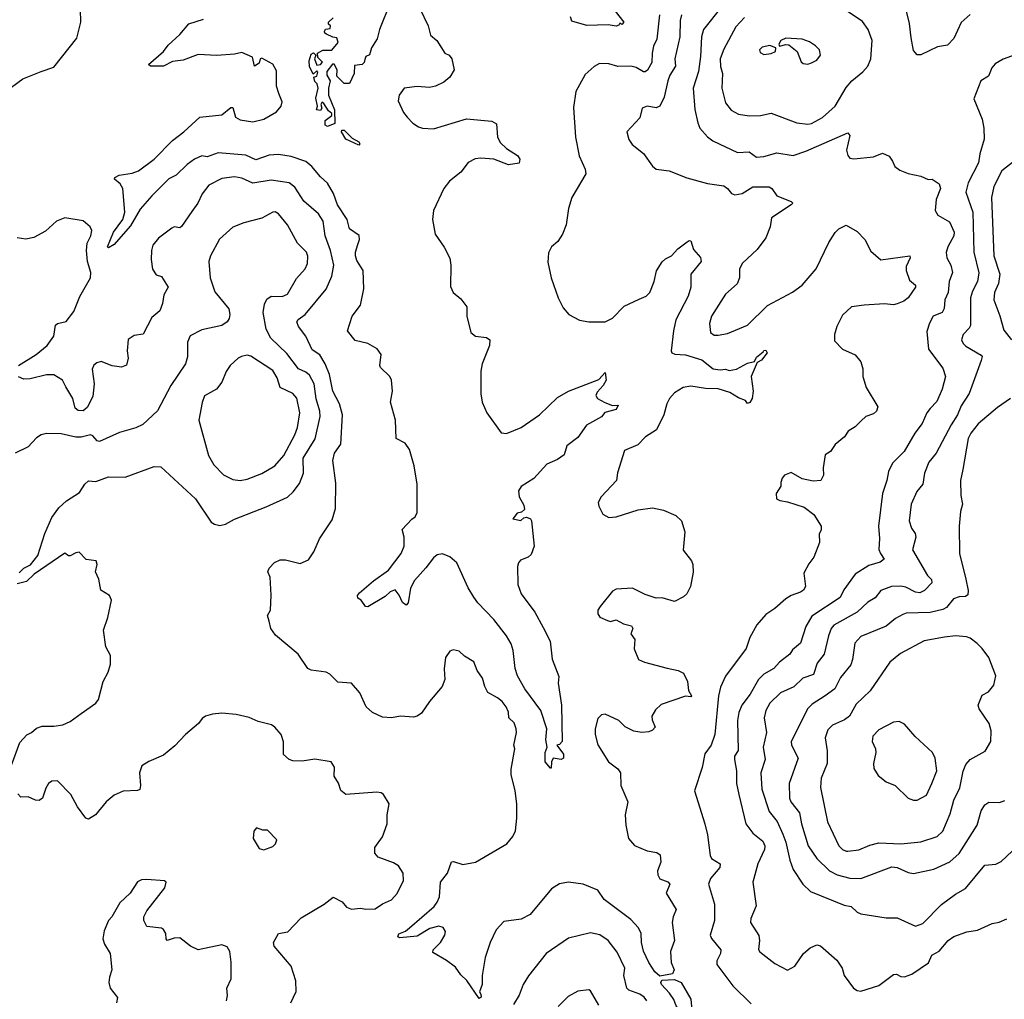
# Model space of a CAD drawing. Extents: x 1550320 to 1685906, y 509093 to 640511.
# Tile 505 of 532: x 1641108 to 1646502, y 624634 to 629999. Entities that reach past the tile are written whole.
import ezdxf

# ---------------------------------------------------------------- set-up
doc = ezdxf.new("R2010")
doc.units = 0

msp = doc.modelspace()

# ---------------------------------------------------------------- linework, layer by layer
at = {"layer": '0CON20XD'}
for points in [[(1640923.4, 629526.6), (1641126, 629675), (1641225, 629715.6), (1641295, 629740), (1641421.4, 629898.6), (1641442.7, 629985), (1641441.4, 630055)], [(1643139.6, 630095), (1643079.2, 629945), (1643065.6, 629895), (1643035.7, 629845), (1643025, 629806.7), (1643003.3, 629796.7), (1642998.3, 629781.7), (1642995.8, 629765), (1642985, 629753.8), (1642941.7, 629748.3), (1642940, 629705), (1642915, 629650), (1642885, 629650), (1642845, 629690), (1642847.5, 629725), (1642830, 629755), (1642822.5, 629755), (1642791.4, 629715), (1642791.1, 629695), (1642809.2, 629665), (1642800, 629625), (1642799.4, 629585), (1642831.9, 629505), (1642835, 629430), (1642795, 629413.3), (1642781.2, 629421.2), (1642782.3, 629447.7), (1642817.5, 629475), (1642817.5, 629485), (1642799.4, 629499.4), (1642775, 629540), (1642765, 629546.7), (1642757.5, 629535), (1642762.5, 629515), (1642755, 629502.5), (1642733.3, 629505), (1642740, 629525), (1642730.9, 629569.1), (1642742.5, 629625), (1642737, 629647), (1642725, 629660), (1642720, 629685), (1642735, 629690), (1642741.7, 629711.7), (1642735, 629720), (1642715, 629700), (1642695, 629742.5), (1642694.2, 629774.2), (1642705, 629810), (1642717, 629817), (1642730, 629805), (1642722.5, 629785), (1642735, 629750), (1642755, 629753.8), (1642766.4, 629766.4), (1642741.7, 629791.7), (1642740, 629815), (1642768.3, 629831.7), (1642817.9, 629832.1), (1642852.5, 629875), (1642845, 629900), (1642823, 629903), (1642789.3, 629919.3), (1642780, 629925), (1642777.5, 629935), (1642783, 629947), (1642808.3, 629951.7), (1642810, 629965), (1642800, 629975), (1642800, 629985), (1642825, 630010)], [(1643300.3, 630060.3), (1643345.7, 629965), (1643359.2, 629915), (1643393.8, 629885), (1643436.1, 629816.1), (1643460, 629805), (1643476.2, 629785), (1643487.5, 629725), (1643465, 629684), (1643432.2, 629657.8), (1643385.5, 629634.5), (1643353, 629627), (1643285, 629634.2), (1643213.8, 629625), (1643186.2, 629585), (1643182, 629555), (1643210.3, 629490.3), (1643230, 629465), (1643262.1, 629432.1), (1643293.2, 629413.2), (1643315, 629405.7), (1643375, 629401.1), (1643555, 629455.6), (1643695, 629444), (1643719.5, 629429.5), (1643725.8, 629355), (1643741.4, 629325), (1643775, 629294.3), (1643835, 629256.2), (1643848, 629235), (1643845, 629213.3), (1643785, 629203.8), (1643705, 629235.6), (1643635, 629241.4), (1643602.4, 629237.6), (1643565, 629216.2), (1643525, 629163.3), (1643463.3, 629115), (1643432, 629075), (1643374, 628955), (1643368.6, 628905), (1643384.2, 628825), (1643433.7, 628753.7), (1643463.6, 628693.6), (1643469.4, 628655), (1643467.1, 628537.1), (1643482, 628505), (1643525, 628470.8), (1643557, 628427), (1643558.1, 628375), (1643580, 628285), (1643605, 628266), (1643665, 628258.8), (1643683.3, 628245), (1643681.2, 628215), (1643641.4, 628115), (1643633.3, 628075), (1643635, 627950), (1643641.9, 627905), (1643667.5, 627845), (1643745, 627735.8), (1643775, 627733.3), (1643855, 627766.4), (1643955.2, 627834.8), (1644055, 627930.5), (1644115, 627964.3), (1644280.7, 628029.3), (1644315, 628067.5), (1644320, 628025), (1644303.8, 627995), (1644271.3, 627958.7), (1644265, 627940), (1644273.3, 627925), (1644313.2, 627903.2), (1644355, 627886.2), (1644387, 627887), (1644376.4, 627863.6), (1644313, 627847), (1644295, 627823.3), (1644212.2, 627777.8), (1644165, 627711.4), (1644106, 627665), (1644090, 627615), (1644055, 627590.8), (1643995, 627564), (1643925, 627486.2), (1643855, 627442.5), (1643840.7, 627419.3), (1643843.8, 627385), (1643869.8, 627339.8), (1643873.3, 627316.7), (1643857.3, 627302.7), (1643833.2, 627296.8), (1643810, 627265), (1643854, 627256), (1643869.1, 627270.9), (1643885, 627274.3), (1643906, 627265), (1643912, 627255), (1643925.7, 627115), (1643909.6, 627070.4), (1643894, 627056), (1643850.8, 627039.2), (1643840.6, 627025), (1643835.4, 627004.6), (1643837.6, 626905), (1643854.4, 626854.4), (1643929.4, 626755), (1643975, 626670.9), (1644013.2, 626595), (1644025, 626496.7), (1644061.2, 626401.2), (1644056.9, 626365), (1644075.5, 626245.5), (1644080, 626045), (1644065, 626030), (1644050, 626025), (1644087, 625977), (1644087.5, 625955), (1644075, 625947.5), (1644030, 625955), (1644022, 625935), (1644020, 625900), (1644015, 625900), (1643986.2, 625935), (1643986, 625985), (1643996.7, 626015), (1643990, 626055), (1643996.2, 626115), (1643962, 626215), (1643875, 626334.3), (1643835.9, 626405), (1643822.8, 626445), (1643811.2, 626545), (1643799.8, 626579.8), (1643775.6, 626625), (1643705, 626713.8), (1643616.9, 626805), (1643595, 626835.5), (1643565, 626886.7), (1643502.9, 627025), (1643465, 627057.1), (1643425, 627074), (1643395, 627068), (1643375, 627052), (1643333.7, 626996.3), (1643271.7, 626928.3), (1643248.1, 626885), (1643235.6, 626805), (1643225, 626793.3), (1643205, 626806.7), (1643187, 626847), (1643165, 626876.7), (1643136.7, 626865), (1643110.5, 626839.5), (1643015, 626783.8), (1643002.5, 626785), (1642979.5, 626819.5), (1642960.7, 626830.7), (1642958.8, 626845), (1642970.2, 626859.8), (1643045.6, 626925), (1643127.8, 626985), (1643197.8, 627075), (1643214.4, 627115), (1643214.4, 627165), (1643202.7, 627207.3), (1643257.1, 627262.9)], [(1644350.8, 630070.8), (1644417.5, 629985), (1644407, 629973), (1644395, 629980), (1644390, 629970), (1644375.8, 629964.2), (1644331.9, 629971.9), (1644215, 629967.7), (1644131.8, 629991.8), (1644125.6, 630015)], [(1644955, 630071.8), (1644853.5, 629945), (1644842.1, 629905), (1644837.3, 629797.3), (1644826.2, 629715), (1644797.7, 629625), (1644807.2, 629507.2), (1644822.2, 629435), (1644834.6, 629404.6), (1644875, 629358), (1644905.5, 629335.5), (1645041.1, 629271.1), (1645105, 629275.4), (1645145, 629246.1), (1645185, 629249.6), (1645255, 629270.4), (1645345, 629255.5), (1645415, 629279.6), (1645645, 629380), (1645655.7, 629365), (1645636.9, 629285), (1645644.5, 629254.5), (1645655, 629240), (1645676.8, 629236.8), (1645785, 629248.1), (1645835, 629268), (1645871.2, 629251.2), (1645890, 629225), (1645902, 629195), (1645928.8, 629175), (1645975, 629157.3), (1646045, 629142), (1646085, 629123.3), (1646106.4, 629126.4), (1646145, 629100), (1646151.9, 629075), (1646128.2, 629015), (1646123.3, 628955), (1646138.3, 628928.3), (1646201.7, 628891.7), (1646227.1, 628835), (1646224.7, 628815), (1646192.8, 628755), (1646183.6, 628723.6), (1646186.5, 628695), (1646208.8, 628655), (1646218.2, 628615), (1646200, 628565), (1646194.7, 628505.3), (1646175.5, 628465), (1646172.1, 628417.9), (1646161.4, 628395), (1646112.2, 628375), (1646092.4, 628337.6), (1646078, 628292), (1646085.7, 628195), (1646165, 628091.2), (1646178.8, 628045), (1646160.9, 627975), (1646132.1, 627907.9), (1646095, 627870), (1646076.5, 627845), (1646052.3, 627787.7), (1646011.5, 627735), (1645952.5, 627635), (1645889.4, 627570.6), (1645866.9, 627525), (1645858.1, 627475), (1645835.4, 627404.6), (1645812.2, 627225), (1645818.2, 627158.2), (1645815, 627097.5), (1645822.7, 627075), (1645844.3, 627045), (1645822, 627028), (1645760.5, 627009.5), (1645685, 626962.2), (1645623, 626877), (1645603.5, 626835), (1645448, 626732), (1645414.2, 626675.8), (1645384.5, 626585), (1645342.3, 626547.7), (1645326.3, 626523.7), (1645270.6, 626479.4), (1645238.6, 626445), (1645185, 626415.4), (1645155.2, 626384.8), (1645108.8, 626305), (1645064.7, 626245), (1645048.2, 626205), (1645039.7, 626160.3), (1645043.5, 625996.5), (1645024.6, 625965.4), (1645023.6, 625946.4), (1645035.2, 625885.2), (1645035.3, 625815), (1645047.1, 625755), (1645086.7, 625595), (1645124, 625544), (1645179.1, 625499.1), (1645190.4, 625475), (1645188.9, 625455), (1645151.1, 625375), (1645124.3, 625275), (1645142, 625145), (1645113, 625077), (1645112, 625055), (1645156.4, 624983.6), (1645161.4, 624955), (1645156, 624906), (1645163.2, 624893.2), (1645245, 624829.2), (1645315, 624792.5), (1645354.2, 624815.8), (1645402, 624885), (1645437.5, 624915), (1645475, 624932.5), (1645495, 624926.7), (1645585, 624847.5), (1645614.2, 624805), (1645625, 624763.3), (1645675.5, 624695.5), (1645695, 624681.4), (1645715, 624677.5), (1645815, 624710), (1645895, 624769.4), (1645910.9, 624770.9), (1645935, 624759.4), (1645955, 624757.5), (1645995, 624770.9), (1646086.7, 624833.3), (1646105, 624876), (1646145, 624898.1), (1646195, 624956.4), (1646225, 624977.8), (1646296.6, 625003.4), (1646355, 625013.1), (1646435, 625048), (1646474.3, 625055.7), (1646515, 625074.2)], [(1645425, 629427.8), (1645445, 629431.1), (1645506, 629464), (1645575.5, 629525), (1645635, 629627.8), (1645666.9, 629665), (1645726.2, 629713.8), (1645754.5, 629745.5), (1645770, 629785), (1645777.5, 629885), (1645755.6, 629945), (1645725, 629989.2), (1645625, 630056.4)], [(1643257.1, 627262.9), (1643275, 627276.7), (1643285, 627300), (1643285.6, 627455), (1643268.6, 627555), (1643244.2, 627644.2), (1643220.5, 627680.5), (1643170, 627705), (1643166.7, 627805), (1643138.6, 627905), (1643150, 627965), (1643144.5, 628025), (1643135, 628045.7), (1643083.8, 628095), (1643080, 628105), (1643088.8, 628165), (1643067, 628197), (1643015.7, 628225.7), (1642945, 628241.2), (1642903.3, 628295), (1642929.4, 628375), (1642974.4, 628435), (1642993.8, 628525), (1642988.8, 628625), (1642955, 628680), (1642947.3, 628705), (1642947.3, 628725), (1642961.2, 628768.8), (1642970, 628795), (1642966.9, 628816.9), (1642914.2, 628854.2), (1642902.2, 628905), (1642848.6, 628985), (1642826.6, 629046.6), (1642793.4, 629103.4), (1642755, 629138.9), (1642708.9, 629195), (1642675, 629221.8), (1642595, 629250), (1642525, 629260.9), (1642475, 629257.8), (1642401.8, 629231.8), (1642346.8, 629256.8), (1642195, 629270.3), (1642135, 629247.9), (1642105, 629252.8), (1642065, 629234.7), (1642025, 629206.7), (1641965, 629147.1), (1641925, 629127.5), (1641832.2, 629035), (1641768.6, 628961.4), (1641715, 628869.4), (1641675.7, 628825), (1641625, 628768), (1641595, 628748.8), (1641588.8, 628755), (1641622.8, 628835), (1641672.3, 628905), (1641683.9, 628945), (1641672.2, 629075), (1641659.3, 629099.3), (1641627.5, 629125), (1641630, 629135), (1641653.2, 629146.8), (1641725, 629158.9), (1641758, 629172), (1641845, 629235.7), (1641945, 629337.1), (1642008, 629385), (1642095, 629465.8), (1642215, 629478.6), (1642265, 629518.5), (1642275, 629518.6), (1642290, 629465), (1642315, 629450), (1642385, 629439.4), (1642446, 629455), (1642514, 629495), (1642540.8, 629525), (1642545, 629550), (1642527.5, 629595), (1642514.2, 629635), (1642515, 629720), (1642495, 629756.2), (1642435, 629788.2), (1642425.8, 629784.2), (1642419.6, 629760.4), (1642395, 629743.8), (1642383.2, 629793.2), (1642325, 629820), (1642285, 629810), (1642187.1, 629802.9), (1642085, 629808.1), (1642002.7, 629777.3), (1641945, 629770), (1641895, 629744), (1641825, 629743.8), (1641813.8, 629753.8), (1641895.4, 629824.6), (1641920.6, 629859.4), (1641985, 629918), (1642035, 629975.8), (1642115, 630002)], [(1644613.5, 630025), (1644597.6, 629892.4), (1644580.4, 629855), (1644572.7, 629815), (1644571.5, 629765), (1644547.7, 629722.3), (1644535, 629713.6), (1644525.5, 629714.5), (1644485, 629737.9), (1644455.4, 629745.4), (1644385, 629743.1), (1644335, 629756.9), (1644285, 629758.6), (1644255, 629742.5), (1644205, 629698.8), (1644154.3, 629605), (1644141.5, 629518.5), (1644152.2, 629355), (1644172.8, 629252.8), (1644205, 629180), (1644208.9, 629155), (1644132.9, 629025), (1644114.4, 628965), (1644101.1, 628875), (1644080.8, 628825), (1644056.2, 628785), (1644022, 628755), (1644005, 628722.5), (1644001.7, 628671.7), (1644020, 628585), (1644056.9, 628475), (1644085, 628421.2), (1644116.2, 628385), (1644175, 628354.2), (1644225, 628344.4), (1644315, 628344.3), (1644355, 628364.2), (1644420.1, 628429.9), (1644502.1, 628467.9), (1644540.6, 628485), (1644559.6, 628505), (1644584.6, 628565.4), (1644595.7, 628624.3), (1644627.6, 628672.4), (1644645, 628689.2), (1644678, 628705), (1644714.2, 628745), (1644765, 628783.3), (1644775, 628790), (1644785, 628787.5), (1644800, 628740), (1644837.5, 628697.5), (1644842, 628675), (1644784.2, 628605), (1644784.5, 628535), (1644770.8, 628485), (1644701.8, 628355), (1644690, 628295), (1644677.5, 628185), (1644681.2, 628175), (1644697.8, 628167.8), (1644755, 628163.4), (1644845, 628136.2), (1644906.7, 628086.7), (1644945, 628081.2), (1644975, 628084.2), (1644995, 628078.1), (1645035, 628085.6), (1645095, 628118.1), (1645133, 628127), (1645145, 628151.2), (1645180.5, 628179.5), (1645185, 628187.5), (1645195, 628188.8), (1645202.5, 628175), (1645171.2, 628135), (1645148.3, 628121.7), (1645115.7, 628045), (1645125.8, 627965), (1645120, 627925), (1645108.3, 627901.7), (1645095, 627897.5), (1645083.3, 627913.3), (1645045, 627928), (1644997.3, 627957.3), (1644935, 627976.5), (1644865, 627979.1), (1644785, 627991.2), (1644742, 627985), (1644694.3, 627955), (1644667.5, 627925), (1644652.5, 627895), (1644637.1, 627835), (1644596.5, 627753.5), (1644535.7, 627715), (1644495, 627670), (1644420.7, 627639.3), (1644383.2, 627516.8), (1644377.5, 627475), (1644293.3, 627385), (1644277.5, 627355), (1644280, 627335), (1644301.7, 627291.7), (1644335, 627273.3), (1644375, 627276.2), (1644495.8, 627314.2), (1644575, 627326), (1644635, 627312.9), (1644702.9, 627282.9), (1644733.5, 627253.5), (1644751.8, 627195), (1644743.2, 627093.2), (1644787.5, 627035), (1644795.8, 627015), (1644796.8, 626973.2), (1644782.5, 626895), (1644762.5, 626855), (1644745, 626837.5), (1644695, 626813.3), (1644627, 626833), (1644595, 626830), (1644535, 626850), (1644465, 626885.6), (1644375, 626880.8), (1644355, 626870), (1644287.5, 626785), (1644276, 626765), (1644274.2, 626745), (1644285.9, 626725.9), (1644327.7, 626707.7), (1644345, 626703.8), (1644375, 626712), (1644415, 626690), (1644459.3, 626679.3), (1644467.5, 626665), (1644456.7, 626635), (1644477.5, 626605), (1644474.1, 626554.1), (1644497.5, 626495), (1644530.3, 626480.3), (1644655, 626447.1), (1644715, 626434), (1644745, 626420), (1644766, 626375), (1644772.5, 626325), (1644788.8, 626295), (1644785, 626290), (1644755, 626294), (1644621.4, 626248.6), (1644590.9, 626219.1), (1644570.8, 626185), (1644572.5, 626165), (1644590, 626125), (1644575, 626107.5), (1644555, 626098.8), (1644515.6, 626094.4), (1644473, 626103), (1644425.7, 626125.7), (1644390.9, 626160.9), (1644315, 626195.8), (1644295, 626192), (1644275, 626171.2), (1644261.4, 626115), (1644261.4, 626085), (1644275, 626026.7), (1644334.4, 625934.4), (1644385.5, 625895.5), (1644400, 625875), (1644401.9, 625805), (1644440, 625715), (1644424.5, 625645), (1644428.3, 625588.3), (1644443.3, 625515), (1644476.1, 625476.1), (1644545, 625447.5), (1644598.3, 625438.3), (1644615.7, 625425), (1644620.6, 625385), (1644602.1, 625337.9), (1644603.1, 625315), (1644615, 625294.2), (1644657.7, 625277.7), (1644669.2, 625265), (1644649.5, 625215), (1644703.5, 625125), (1644687.6, 625085), (1644683.2, 625055), (1644694.2, 624955), (1644672.9, 624895), (1644676, 624835), (1644694, 624795), (1644685, 624774), (1644615, 624761.2), (1644587.3, 624785), (1644555, 624834.4), (1644525, 624897.3), (1644514.8, 624945), (1644512.6, 624995), (1644497.2, 625025), (1644455, 625070.3), (1644310.4, 625180.4), (1644275, 625231.1), (1644195, 625264.4), (1644115, 625275.5), (1644065, 625265.7), (1644021.7, 625238.3), (1643905, 625097.5), (1643855, 625072.5), (1643760.5, 625059.5), (1643718, 625015), (1643685.6, 624945), (1643657.4, 624862.6), (1643640.8, 624765), (1643641.5, 624715), (1643626.2, 624675), (1643635, 624662.5), (1643635.6, 624645.6), (1643625, 624638), (1643556.7, 624736.7), (1643525, 624768), (1643495, 624810), (1643447, 624847), (1643370.5, 624890.5), (1643373.8, 624905), (1643413.8, 624945), (1643436.2, 624985), (1643441.2, 625005), (1643427.7, 625027.7), (1643405, 625034), (1643355, 625021.2), (1643285, 624979.6), (1643190.9, 624970.9), (1643178.8, 624975), (1643185, 624992), (1643222.2, 625007.8), (1643244, 625025), (1643378.3, 625141.8), (1643395.4, 625165), (1643407.9, 625195), (1643413.8, 625275), (1643451.5, 625325), (1643472.9, 625387.1), (1643485, 625389.2), (1643535, 625371.4), (1643605.4, 625384.6), (1643776, 625485), (1643810, 625525), (1643823.4, 625556.6), (1643831.8, 625625), (1643832.2, 625705), (1643823.1, 625775), (1643801.2, 625865), (1643800.9, 625895), (1643820.9, 626005), (1643815.4, 626025.4), (1643830, 626095), (1643828.1, 626115), (1643817.2, 626147.2), (1643787.5, 626175), (1643785.6, 626205.6), (1643773.8, 626235), (1643751.2, 626265), (1643726.2, 626285), (1643673.4, 626313.4), (1643656.6, 626346.6), (1643643, 626393), (1643614, 626435), (1643595, 626482.5), (1643543.9, 626513.9), (1643515, 626540), (1643483, 626547), (1643465, 626540), (1643440, 626505), (1643434.1, 626444.1), (1643436.2, 626385), (1643422.7, 626347.3), (1643353.3, 626265), (1643309.1, 626200.9), (1643285.4, 626184.6), (1643265, 626178.9), (1643195, 626184.4), (1643145, 626176.2), (1643095, 626179.2), (1643041.5, 626205), (1643006.2, 626235), (1642972.2, 626312.2), (1642925, 626366), (1642851.2, 626371.2), (1642806.7, 626415), (1642787.5, 626425), (1642705, 626435.8), (1642685.7, 626445.7), (1642634.2, 626525), (1642508.8, 626628.8), (1642484.3, 626664.3), (1642475, 626705.4), (1642466, 626735), (1642482, 626765), (1642486.5, 626846.5), (1642480, 626945), (1642468, 626975), (1642474, 626995), (1642504.4, 627025.6), (1642535, 627040.8), (1642565, 627040.8), (1642645, 627021.2), (1642689.7, 627040.3), (1642718.8, 627085), (1642751.2, 627155), (1642819.7, 627260.3), (1642837.3, 627322.7), (1642840.3, 627460.3), (1642824.2, 627585), (1642833.3, 627625), (1642867.3, 627675), (1642876.2, 627835), (1642859.1, 627895), (1642822.9, 627965), (1642805.8, 628055), (1642782.1, 628115), (1642753, 628163), (1642710.6, 628190.6), (1642675.7, 628265.7), (1642635, 628318.6), (1642626.7, 628345), (1642633.3, 628356.7), (1642672.5, 628385), (1642786.5, 628523.5), (1642818, 628595), (1642829.3, 628655), (1642811.4, 628735), (1642781.5, 628815), (1642770.4, 628895), (1642745, 628936.5), (1642664.5, 629005), (1642615, 629082.5), (1642585, 629105.4), (1642485, 629120.3), (1642385, 629103.3), (1642325, 629130.7), (1642285, 629138.9), (1642215, 629130), (1642145, 629092.2), (1642106.9, 629045), (1642084.4, 628995), (1642051.4, 628948.6)], [(1644733.3, 630026.7), (1644725.9, 629995), (1644724.7, 629905), (1644697.8, 629785), (1644700.8, 629745), (1644669.6, 629695), (1644658.2, 629665), (1644638.2, 629575), (1644615, 629526.2), (1644595, 629517.1), (1644545, 629525.5), (1644518.8, 629515), (1644505, 629462.5), (1644434.1, 629385.9), (1644445, 629342.5), (1644463.8, 629315), (1644525, 629266.2), (1644575, 629196.2), (1644595, 629180), (1644665, 629170.6), (1644763.3, 629133.3), (1644875, 629101.8), (1644965, 629090), (1644985.8, 629075), (1645007.1, 629047.1), (1645025, 629040), (1645065, 629047.9), (1645125, 629083.3), (1645214.2, 629084.2), (1645228.8, 629075), (1645255, 629034.2), (1645334.1, 629004.1), (1645343.3, 628995), (1645333.8, 628985), (1645225.6, 628914.4), (1645218.6, 628865), (1645195, 628803.8), (1645148.6, 628741.4), (1645067.8, 628665), (1645051.5, 628635), (1645050.6, 628585), (1645037.6, 628552.4), (1644974.3, 628495), (1644897.8, 628375), (1644887.5, 628335), (1644892.9, 628285), (1644911.8, 628271.8), (1644935, 628270.5), (1644985, 628280.6), (1645094.2, 628325.8), (1645205, 628432.9), (1645342.3, 628507.7), (1645394.1, 628545.9), (1645471.2, 628635), (1645540.8, 628779.2), (1645575, 628834), (1645595, 628852.9), (1645635, 628873.8), (1645695, 628840), (1645738, 628795), (1645771.2, 628731.2), (1645825, 628683.3), (1645985, 628706.2), (1645985.6, 628695), (1645963.3, 628646.7), (1645963.6, 628625), (1645982, 628572), (1646016.2, 628545), (1646016, 628535), (1645975.6, 628475), (1645952.1, 628457.9), (1645915, 628443.1), (1645895, 628437.8), (1645845, 628442.1), (1645734.5, 628435.5), (1645665, 628425.6), (1645615, 628380), (1645585, 628318.8), (1645571.4, 628275), (1645570.9, 628240.9), (1645615, 628194), (1645685, 628163.8), (1645715.7, 628125.7), (1645727.7, 628087.7), (1645726.2, 628045), (1645744.2, 627985), (1645809.3, 627879.3), (1645802.5, 627855), (1645785, 627840), (1645743.3, 627825), (1645717.6, 627802.4), (1645685, 627768.8), (1645646.2, 627745), (1645626.2, 627715), (1645575, 627672), (1645548.8, 627635), (1645520, 627615), (1645508.6, 627545), (1645511.2, 627505), (1645497.5, 627475), (1645455, 627472.5), (1645395, 627484.2), (1645335, 627518.6), (1645297.5, 627505), (1645285, 627487.5), (1645276.7, 627465), (1645277.5, 627445), (1645252.5, 627405), (1645253.3, 627375), (1645272.5, 627365), (1645315, 627359.2), (1645405, 627329.4), (1645458.3, 627288.3), (1645498, 627225), (1645498, 627205), (1645488.3, 627181.7), (1645489.2, 627135), (1645458.8, 627055), (1645430.3, 627019.7), (1645403, 626967), (1645412.5, 626895), (1645402.5, 626875), (1645385, 626863.3), (1645333.7, 626846.3), (1645305, 626827.1), (1645245, 626774.3), (1645195, 626741.2), (1645145.8, 626684.2), (1645108, 626615), (1645087.1, 626555), (1644975, 626404.4), (1644946.2, 626343.8), (1644935.3, 626295), (1644915.5, 626085), (1644895.5, 626025), (1644861.9, 625978.1), (1644847.2, 625902.8), (1644804.3, 625775.7), (1644861.1, 625595), (1644875.3, 625535), (1644890.5, 625420.5), (1644898, 625405), (1644945.7, 625375), (1644943.1, 625355), (1644891.4, 625295), (1644881.4, 625265), (1644913.5, 625155), (1644914.4, 625065), (1644890, 624985), (1644897.4, 624967.4), (1644948.6, 624905), (1644947.1, 624885), (1644927.3, 624845), (1644927.3, 624825), (1645015, 624708), (1645115, 624608)], [(1645077.9, 630012.1), (1645030.4, 629959.6), (1644965, 629837.1), (1644946, 629785), (1644946.4, 629743.6), (1644957.7, 629705), (1644954.7, 629624.7), (1644974.6, 629544.6), (1645005, 629504.3), (1645045, 629481.9), (1645105, 629471.8), (1645165.3, 629474.7), (1645225, 629487.5), (1645365, 629434.5), (1645425, 629427.8)], [(1646315, 630028), (1646265.7, 629984.3), (1646224.4, 629895.6), (1646190.5, 629859.5), (1646135, 629850), (1646045, 629806), (1646025, 629806.2), (1646005, 629830), (1645990.7, 629900.7), (1645981.7, 629978.3), (1645965.4, 630045)], [(1645425, 629756.2), (1645445, 629763.3), (1645475, 629776.7), (1645494, 629805), (1645488.6, 629835), (1645466.8, 629856.8), (1645435, 629877.5), (1645395, 629893.3), (1645305, 629898), (1645277.5, 629885), (1645267.5, 629865), (1645270, 629855), (1645305, 629863.3), (1645320.7, 629860.7), (1645367.5, 629825), (1645388.8, 629768.8), (1645399.3, 629759.3), (1645425, 629756.2)], [(1645185, 629809.2), (1645225, 629813.3), (1645247.5, 629825), (1645250, 629845), (1645217.7, 629857.7), (1645175, 629849.2), (1645160, 629835), (1645165, 629820), (1645185, 629809.2)], [(1646586, 629815), (1646495, 629783.3), (1646452.6, 629757.4), (1646432.9, 629735), (1646415, 629690), (1646373.8, 629665), (1646334, 629565), (1646380.8, 629455), (1646390, 629405), (1646391.5, 629345), (1646367.3, 629265), (1646360.4, 629215), (1646304.7, 629105.3), (1646291.2, 629055), (1646329.7, 628945), (1646334.7, 628725), (1646362.7, 628612.7), (1646355, 628566), (1646327.7, 628512.3), (1646316.4, 628475), (1646316.1, 628323.9), (1646310, 628310), (1646276.5, 628275), (1646268.1, 628245), (1646275.7, 628225), (1646290.2, 628210.2), (1646375, 628162.5), (1646381.4, 628155), (1646375, 628132.5), (1646308.4, 627951.6), (1646265.4, 627885), (1646245.7, 627834.3), (1646210.3, 627779.7), (1646127.9, 627625), (1646087.5, 627575), (1646064.6, 627515), (1646055.6, 627455), (1646022.1, 627415), (1645990.8, 627345), (1645981.2, 627255), (1645993.6, 627215), (1646013.1, 627185), (1646016.5, 627165), (1645998, 627095), (1646081.8, 626955), (1646102.6, 626932.6), (1646105.6, 626915), (1646065, 626873.3), (1646039.1, 626860.9), (1646015, 626862.8), (1645961.5, 626891.5), (1645935, 626895.9), (1645884.7, 626895.3), (1645825, 626872.7)], [(1642965, 629312.5), (1642894.4, 629344.4), (1642871.2, 629385), (1642872.5, 629395), (1642885, 629393.3), (1642930.2, 629350.2), (1642965, 629330.8), (1642971.2, 629318.8), (1642965, 629312.5)], [(1646556.2, 629225), (1646488.1, 629171.9), (1646445.3, 629085), (1646431.2, 629025), (1646445.3, 628705.3), (1646476.6, 628605), (1646469.2, 628555), (1646447.5, 628505), (1646444.6, 628465), (1646477.4, 628377.4), (1646498.6, 628298.6), (1646540.5, 628245)], [(1641105, 626970), (1641130, 626995), (1641166.4, 627013.6), (1641206.7, 627065), (1641246.2, 627185), (1641285, 627272.5), (1641323.3, 627325), (1641365, 627363.3), (1641435, 627408.8), (1641464.6, 627455.4), (1641485, 627474), (1641525, 627470), (1641595, 627496), (1641685, 627494), (1641845, 627552.5), (1641880.9, 627550.9), (1642071.4, 627375), (1642156.8, 627246.8), (1642175.6, 627235.6), (1642205, 627229.2), (1642235, 627235.8), (1642285, 627264.3), (1642458.5, 627331.5), (1642575, 627384.4), (1642606.7, 627413.3), (1642640.8, 627459.1), (1642663.2, 627515), (1642661.7, 627598.3), (1642726.1, 627703.9), (1642753.7, 627825), (1642753.1, 627855), (1642732.9, 627922.9), (1642720.8, 628005), (1642695, 628051.5), (1642675, 628068.8), (1642635, 628086.2), (1642571, 628171), (1642484.4, 628255), (1642459.1, 628305), (1642442.2, 628395), (1642448.9, 628441.1), (1642461.8, 628468.2), (1642485, 628485.6), (1642545, 628484), (1642575.5, 628495), (1642625, 628581.4), (1642671.9, 628635), (1642685.4, 628664.6), (1642686.3, 628703.7), (1642679.6, 628725), (1642630, 628775), (1642574.4, 628875), (1642525, 628936), (1642507, 628947), (1642495, 628945.8), (1642435, 628912.5), (1642335, 628887.1), (1642275, 628863.1), (1642203.4, 628796.6), (1642154, 628705), (1642144, 628675), (1642150.6, 628585), (1642177.9, 628507.9), (1642253.8, 628415), (1642260, 628385), (1642255, 628362.5), (1642243.8, 628345), (1642216.2, 628325), (1642105, 628301.1), (1642042.6, 628267.4), (1642026.4, 628233.6), (1642026.6, 628153.4), (1642016.9, 628115), (1641936.2, 627995), (1641863.8, 627856.2), (1641782.5, 627782.5), (1641745, 627764.3), (1641655, 627738.6), (1641545, 627689.4), (1641532.7, 627692.7), (1641509.4, 627719.4), (1641495, 627725.6), (1641445, 627713.3), (1641415, 627712.5), (1641335, 627730.6), (1641255, 627732), (1641225, 627726.2), (1641200.3, 627709.7), (1641155, 627659.2), (1641084.1, 627625.9)], [(1641101.2, 628105), (1641197.5, 628165), (1641258.6, 628215), (1641295.7, 628265), (1641305, 628326.7), (1641315, 628336), (1641363, 628347), (1641405, 628401.2), (1641437.3, 628482.7), (1641496.7, 628585), (1641498.2, 628615), (1641478.8, 628675), (1641473.1, 628735), (1641477.3, 628775), (1641497.8, 628815), (1641502.9, 628845), (1641493.8, 628865), (1641455, 628897.1), (1641356.1, 628913.9), (1641310, 628895), (1641248.7, 628841.3), (1641185, 628807.1), (1641142.3, 628797.7), (1641094.2, 628804.2)], [(1642051.4, 628948.6), (1641995, 628867.1), (1641985, 628858.6), (1641955, 628864), (1641942, 628858), (1641867.6, 628802.4), (1641838.1, 628765), (1641830, 628735), (1641827.5, 628685), (1641835, 628632.5), (1641855, 628602), (1641885, 628592.5), (1641921.2, 628535), (1641897.7, 628492.3), (1641890, 628445), (1641875.8, 628405), (1641831.4, 628368.6), (1641785, 628277.5), (1641735, 628270), (1641702.3, 628247.7), (1641696.9, 628185), (1641702.9, 628145), (1641693, 628107), (1641665, 628095.8), (1641615, 628104), (1641555, 628126.2), (1641530.8, 628119.2), (1641515, 628106.2), (1641504.3, 628085), (1641516.4, 628005), (1641508, 627935), (1641477.7, 627875), (1641455, 627857.5), (1641429.2, 627859.1), (1641412.1, 627872.1), (1641399.2, 627925), (1641361.1, 627988.9), (1641342.5, 628025), (1641295, 628054.5), (1641255, 628054.4), (1641165, 628031.4), (1641130.5, 628030.5), (1641102.3, 628042.3)], [(1642315, 627474.5), (1642355, 627483.5), (1642435, 627514.5), (1642505, 627555.6), (1642555, 627611.9), (1642614.7, 627725), (1642629.1, 627765), (1642643.5, 627845), (1642626.7, 627926.7), (1642605, 627952.1), (1642534.7, 627984.7), (1642517.8, 628037.8), (1642495, 628077.5), (1642375, 628156.5), (1642355, 628161.1), (1642323.3, 628155), (1642304.2, 628145), (1642261.4, 628105), (1642238.3, 628071.7), (1642216.1, 628013.9), (1642185.6, 627975), (1642120.6, 627939.4), (1642107, 627903), (1642090, 627805), (1642142.7, 627612.7), (1642171.5, 627561.5), (1642225, 627505.6), (1642275, 627480.6), (1642315, 627474.5)], [(1646535.5, 627924.5), (1646465, 627875.5), (1646357.8, 627785), (1646319.1, 627735), (1646304, 627705), (1646274.5, 627535), (1646261.9, 627475), (1646263.2, 627393.2), (1646272.9, 627345), (1646261.9, 627305), (1646254.5, 627225.5), (1646255.6, 627075), (1646291.5, 626935), (1646303.7, 626873.7), (1646301.7, 626848.3), (1646289.5, 626840.5), (1646255, 626838.1), (1646223.4, 626826.6), (1646185, 626780), (1646165, 626768.2), (1646095, 626751.6), (1645965, 626748.2), (1645945, 626742.1), (1645905, 626718.9), (1645855, 626677.8), (1645715, 626620), (1645682.2, 626585), (1645670.5, 626495), (1645661.1, 626465), (1645604.2, 626395.8), (1645572.5, 626335), (1645520.6, 626295), (1645449.9, 626250.1), (1645425, 626225.6), (1645334.5, 626045), (1645335.5, 626025), (1645372.5, 625955), (1645323.6, 625815), (1645325.6, 625735.6), (1645332, 625715), (1645380.7, 625655), (1645390, 625595), (1645427.9, 625475), (1645475, 625405.7), (1645545, 625337.1), (1645586, 625315), (1645655, 625297.9), (1645715, 625295.5), (1645885, 625358.5), (1645915, 625355.4), (1645975, 625327.8), (1646005, 625321.9), (1646115.8, 625345.8), (1646202.7, 625387.3), (1646255, 625431.4), (1646353.4, 625586.6), (1646375, 625666.7), (1646395, 625698), (1646417.3, 625712.7), (1646475, 625712), (1646505, 625722)], [(1641063.6, 625916.4), (1641109.3, 626040.7), (1641147, 626083), (1641172.5, 626095), (1641200.5, 626119.5), (1641230.5, 626129.5), (1641295, 626129.2), (1641345, 626137.5), (1641385, 626156), (1641445, 626200), (1641524.3, 626255.7), (1641540, 626275), (1641565.7, 626375), (1641592, 626425), (1641605, 626470), (1641605, 626517.5), (1641580, 626565), (1641566.7, 626655), (1641591.2, 626725), (1641610.7, 626820.7), (1641600, 626845), (1641553.3, 626875), (1641541.2, 626935), (1641524, 626975), (1641533.3, 627015), (1641527.5, 627035), (1641472.3, 627042.3), (1641433, 627083), (1641415, 627080), (1641385, 627062.5), (1641375, 627062.5), (1641355, 627077.5), (1641187, 626963), (1641145, 626922.5), (1641095, 626910)], [(1645825, 626872.7), (1645795, 626833.5), (1645755, 626809.1), (1645695.4, 626755), (1645567.7, 626682.3), (1645553.9, 626665), (1645539.6, 626625), (1645514.7, 626525), (1645477.1, 626475), (1645456.6, 626413.4), (1645398.1, 626391.9), (1645349.4, 626345), (1645275, 626312.5), (1645216.9, 626255), (1645195.5, 626215), (1645187.1, 626175), (1645199.6, 626095), (1645180.7, 626015), (1645192.5, 625947.5), (1645168.4, 625875), (1645172.7, 625785), (1645213, 625663), (1645258.3, 625608.3), (1645288.8, 625538.8), (1645305, 625494), (1645326.5, 625395), (1645345.5, 625345), (1645398.9, 625265), (1645440, 625225), (1645625, 625150), (1645662.6, 625142.6), (1645695, 625111.4), (1645715, 625101.1), (1645855, 625079.2), (1645915, 625080), (1646015, 625034), (1646055, 625048), (1646157.2, 625152.8), (1646235, 625210), (1646289.4, 625240.6), (1646395, 625368), (1646455.5, 625374.5), (1646485, 625389.2), (1646544.5, 625445)], [(1645645, 625444.6), (1645705, 625451.8), (1645765, 625478.5), (1645815, 625490.4), (1645935, 625486.1), (1646045, 625495.4), (1646134, 625526), (1646164.7, 625555.3), (1646205, 625650), (1646224.6, 625725), (1646258.6, 625791.4), (1646277.1, 625882.9), (1646291.1, 625918.9), (1646315, 625946.9), (1646396.6, 625993.4), (1646428.1, 626045), (1646430.5, 626105), (1646419.5, 626145), (1646364, 626225), (1646358.8, 626245), (1646381.2, 626298.8), (1646415, 626317.5), (1646443.8, 626355), (1646456.2, 626405), (1646417.5, 626505), (1646380.6, 626555), (1646352.3, 626582.3), (1646315, 626611.9), (1646295, 626619.4), (1646235, 626624.4), (1646175, 626617.5), (1646063.6, 626596.4), (1645933, 626527), (1645875, 626480), (1645766.6, 626323.4), (1645689.5, 626250.5), (1645653.6, 626185), (1645625.7, 626164.3), (1645560.8, 626135), (1645535, 626109.2), (1645519.6, 626065), (1645530.7, 625995), (1645530.8, 625925), (1645498.5, 625845), (1645494, 625794), (1645533.8, 625605), (1645594.7, 625475), (1645615, 625454.7), (1645635.3, 625445.3), (1645645, 625444.6)], [(1642593.8, 624615), (1642623.2, 624676.8), (1642620.9, 624735), (1642595, 624815.8), (1642502.9, 624925), (1642498, 624945), (1642525, 624993.8), (1642576.1, 625003.9), (1642650.7, 625079.3), (1642775.7, 625154.3), (1642825, 625192.5), (1642875, 625167.5), (1642898.3, 625138.3), (1642925, 625126.7), (1642975, 625132.5), (1643005, 625126.7), (1643055, 625128.8), (1643095, 625157.5), (1643145, 625178.6), (1643176.7, 625213.3), (1643210.5, 625285), (1643208.6, 625325), (1643184, 625365), (1643155, 625381.4), (1643071.7, 625411.7), (1643054, 625435), (1643054.3, 625465), (1643095.5, 625524.5), (1643121.4, 625595), (1643121.2, 625645), (1643131.2, 625705), (1643101.2, 625755), (1643087.5, 625765), (1643065, 625767.8), (1642895, 625756.2), (1642867.7, 625777.7), (1642855, 625817.5), (1642830, 625855), (1642832.5, 625905), (1642813.6, 625933.6), (1642725, 625948.8), (1642655, 625937.5), (1642605, 625940), (1642585, 625946.7), (1642552.5, 625975), (1642553.6, 626043.6), (1642541.2, 626085), (1642506.2, 626125), (1642486.8, 626136.8), (1642415, 626155.8), (1642365, 626178), (1642294, 626194), (1642215, 626201.2), (1642165, 626196.2), (1642125, 626183.8), (1642108.3, 626171.7), (1642087.5, 626145), (1642016.1, 626083.9), (1641958.3, 626021.7), (1641895, 625970), (1641815, 625936), (1641777.7, 625912.3), (1641764, 625875), (1641770, 625805), (1641766.4, 625783.6), (1641753, 625777), (1641675, 625774.2), (1641625, 625751.4), (1641582.5, 625715), (1641523.8, 625645), (1641485, 625621.2), (1641470, 625625), (1641425, 625687.5), (1641387.5, 625755), (1641315, 625830), (1641285, 625828.8), (1641266.7, 625815), (1641250.5, 625789.5), (1641232.5, 625735), (1641215, 625722.5), (1641193.8, 625723.8), (1641155, 625742.5), (1641115, 625740), (1641098.3, 625758.3)], [(1646025, 625723.8), (1646075, 625752), (1646105.6, 625815), (1646131.8, 625885), (1646123.1, 625955), (1646108.6, 625985), (1646013.4, 626073.4), (1645955, 626140), (1645925, 626155.8), (1645895, 626151.2), (1645815, 626109.2), (1645781.1, 626075), (1645777.1, 626045), (1645795.7, 626005.7), (1645797.1, 625985), (1645784.5, 625925), (1645787.6, 625897.6), (1645810.3, 625860.3), (1645854.4, 625824.4), (1645903.3, 625805), (1645975.9, 625735.9), (1646005, 625723.8), (1646025, 625723.8)], [(1642445, 625453.3), (1642495, 625470), (1642510, 625485), (1642516.4, 625506.4), (1642465, 625560), (1642440.7, 625560.7), (1642405, 625572.5), (1642390, 625555), (1642386.7, 625515), (1642420.5, 625460.5), (1642445, 625453.3)], [(1642240.8, 624625), (1642246, 624655), (1642243.5, 624695), (1642266.9, 624745), (1642267, 624837), (1642258.6, 624895), (1642245, 624921.2), (1642215, 624931.4), (1642085, 624904.3), (1642043.3, 624925), (1641985, 624970), (1641955, 624969.4), (1641916.2, 624956.2), (1641910, 624965), (1641908.8, 624995), (1641895.9, 625015.9), (1641885, 625023.3), (1641805, 625032.5), (1641787.5, 625065), (1641787.5, 625085), (1641805, 625117.5), (1641902.5, 625245), (1641910, 625275), (1641901.7, 625281.7), (1641805, 625290), (1641775, 625287.5), (1641752.7, 625277.3), (1641712.5, 625215), (1641657, 625163), (1641612.5, 625085), (1641593.9, 625066.1), (1641570.7, 625009.3), (1641563.3, 624965), (1641573.3, 624935), (1641603.3, 624885), (1641612, 624795), (1641600, 624755), (1641595.8, 624725), (1641603.1, 624695), (1641643.6, 624643.6), (1641637.5, 624615)], [(1644542.7, 624625), (1644528.5, 624645), (1644505, 624662.3), (1644445, 624684.5), (1644434.7, 624694.7), (1644417.8, 624765), (1644422.5, 624805), (1644381.2, 624891.2), (1644332.5, 624955), (1644286.2, 624986.2), (1644235, 624997.8), (1644115, 624969.4), (1643992.9, 624885), (1643895, 624762), (1643865.7, 624715), (1643845, 624656.7), (1643814, 624606)], [(1644825, 624432.5), (1644735, 624509.4), (1644720.9, 624545), (1644723.1, 624575), (1644705, 624597.1), (1644691.9, 624631.9), (1644667.6, 624667.6), (1644623.8, 624715), (1644620, 624725), (1644625, 624738.6), (1644695, 624742.2), (1644732, 624725), (1644784.2, 624635), (1644793.3, 624535), (1644806.2, 624495), (1644828, 624455), (1644830, 624435), (1644825, 624432.5)], [(1644280.9, 624600.9), (1644235, 624680), (1644225, 624685.7), (1644165, 624678.6), (1644111.7, 624648.3), (1644058.6, 624595)]]:
    msp.add_lwpolyline(points, dxfattribs=at)

doc.saveas('drawing.dxf')
